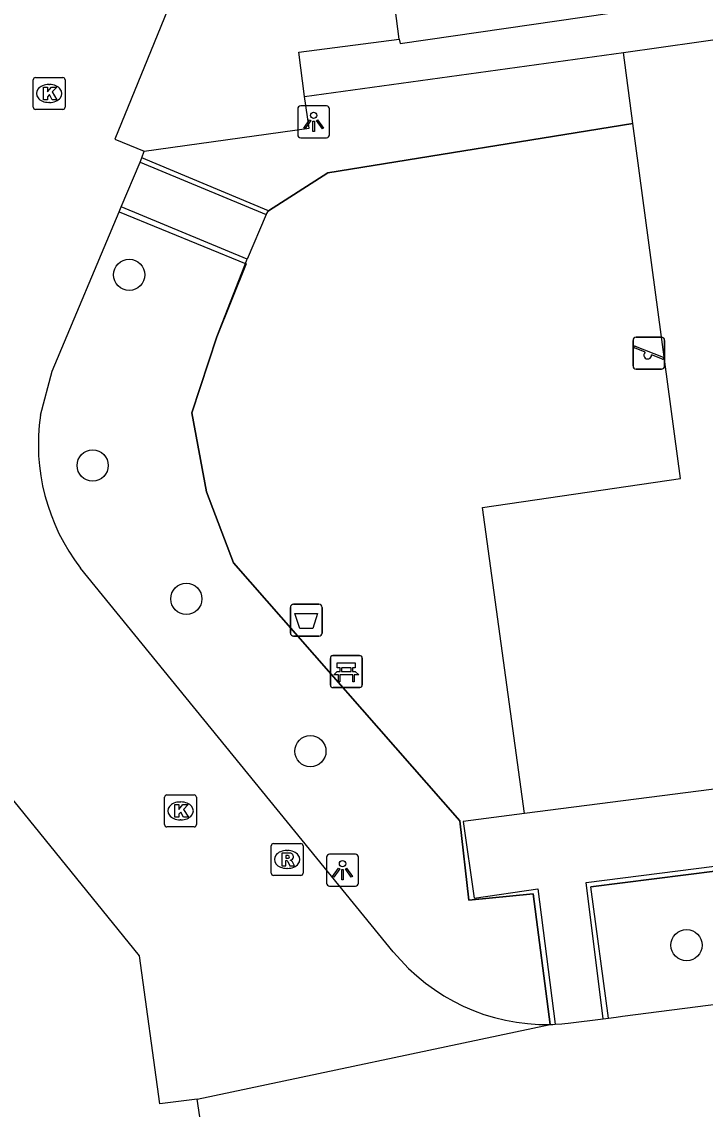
# Model space of a CAD drawing. Extents: x 161084 to 161928, y 385355 to 386522.
# Drawn here: x 161208.47 to 161229.88, y 385978.23 to 386012.33 of the extents above; entities that cross this region are included whole.
import ezdxf

# ---------------------------------------------------------------- set-up
doc = ezdxf.new("R2010")
doc.units = 0
for name, color, linetype in [('IMGEO_Afvalbak', 7, 'Continuous'), ('IMGEO_Bank', 7, 'Continuous'), ('IMGEO_Boom', 7, 'Continuous'), ('IMGEO_Groenvoorziening', 7, 'Continuous'), ('IMGEO_Haag', 7, 'Continuous'), ('IMGEO_Hek', 7, 'Continuous'), ('IMGEO_Kolk', 7, 'Continuous'), ('IMGEO_Lichtpunt', 7, 'Continuous'), ('IMGEO_Parkeervlak_open', 7, 'Continuous'), ('IMGEO_Rijbaan_lokaal_open', 7, 'Continuous'), ('IMGEO_Rioolput', 7, 'Continuous'), ('IMGEO_Speelvoorziening', 7, 'Continuous'), ('IMGEO_Voetpad_open', 7, 'Continuous')]:
    doc.layers.add(name, color=color, linetype=linetype)

msp = doc.modelspace()

# ---------------------------------------------------------------- linework, layer by layer
at = {"layer": 'IMGEO_Afvalbak'}
for p, q in [((161216.983, 385994.065), (161217.773, 385994.065)), ((161217.773, 385994.065), (161216.983, 385994.065)), ((161216.883, 385993.165), (161216.883, 385993.965)), ((161216.883, 385993.965), (161216.883, 385993.165)), ((161217.873, 385993.965), (161217.873, 385993.165)), ((161217.873, 385993.165), (161217.873, 385993.965)), ((161217.773, 385993.065), (161216.983, 385993.065)), ((161216.983, 385993.065), (161217.773, 385993.065))]:
    msp.add_line(p, q, dxfattribs=at)
msp.add_lwpolyline([(161217.026, 385993.779), (161217.73, 385993.779), (161217.581, 385993.309), (161217.175, 385993.309), (161217.026, 385993.779)], dxfattribs=at)
for centre, start, end in [((161216.983, 385993.965), 90, 180), ((161216.983, 385993.965), 90, 180), ((161217.773, 385993.965), 0, 90), ((161217.773, 385993.965), 360, 90), ((161216.983, 385993.165), 180, 270), ((161216.983, 385993.165), 180, 270), ((161217.773, 385993.165), 270, 0), ((161217.773, 385993.165), 270, 0)]:
    msp.add_arc(centre, 0.1, start, end, dxfattribs=at)
at = {"layer": 'IMGEO_Bank'}
for p, q in [((161218.135, 385991.53), (161218.135, 385992.371)), ((161218.135, 385992.371), (161218.135, 385991.53)), ((161218.21, 385992.455), (161219.051, 385992.455)), ((161219.051, 385992.455), (161218.21, 385992.455)), ((161219.135, 385992.38), (161219.135, 385991.539)), ((161219.135, 385991.539), (161219.135, 385992.38)), ((161218.444, 385991.961), (161218.444, 385992.067)), ((161218.488, 385992.067), (161218.488, 385991.961)), ((161218.776, 385992.073), (161218.494, 385992.073)), ((161218.782, 385991.961), (161218.782, 385992.067)), ((161218.826, 385992.067), (161218.826, 385991.961)), ((161218.832, 385991.853), (161218.439, 385991.853)), ((161218.494, 385991.955), (161218.776, 385991.955)), ((161219.06, 385991.455), (161218.219, 385991.455)), ((161218.219, 385991.455), (161219.06, 385991.455))]:
    msp.add_line(p, q, dxfattribs=at)
for points in [[(161218.438, 385992.073), (161218.352, 385992.073), (161218.352, 385992.234), (161218.915, 385992.234), (161218.915, 385992.073), (161218.832, 385992.073)], [(161218.382, 385991.853), (161218.24, 385991.853), (161218.352, 385991.955), (161218.438, 385991.955)], [(161218.432, 385991.846), (161218.432, 385991.639), (161218.389, 385991.639), (161218.389, 385991.846)], [(161218.832, 385991.955), (161218.915, 385991.955), (161219.027, 385991.853), (161218.888, 385991.853)], [(161218.882, 385991.846), (161218.882, 385991.639), (161218.838, 385991.639), (161218.838, 385991.846)]]:
    msp.add_lwpolyline(points, dxfattribs=at)
for centre, radius, start, end in [((161218.213, 385992.377), 0.0779, 92.4484, 184.2845), ((161218.213, 385992.377), 0.0779, 92.4484, 184.2845), ((161219.057, 385992.377), 0.0779, 2.4484, 94.2845), ((161219.057, 385992.377), 0.0779, 2.4484, 94.2845), ((161218.437, 385992.066), 0.00671, 2.8957, 87.1043), ((161218.494, 385992.066), 0.00671, 92.8957, 177.1043), ((161218.776, 385992.066), 0.00671, 2.8957, 87.1043), ((161218.833, 385992.066), 0.00671, 92.8957, 177.1043), ((161218.382, 385991.846), 0.00671, 2.8957, 87.1043), ((161218.439, 385991.846), 0.00671, 92.8957, 177.1043), ((161218.437, 385991.962), 0.00671, 272.8957, 357.1043), ((161218.494, 385991.962), 0.00671, 182.8957, 267.1043), ((161218.776, 385991.962), 0.00671, 272.8957, 357.1043), ((161218.833, 385991.962), 0.00671, 182.8957, 267.1043), ((161218.831, 385991.846), 0.00671, 2.8957, 87.1043), ((161218.888, 385991.846), 0.00671, 92.8957, 177.1043), ((161218.213, 385991.533), 0.0779, 182.4484, 274.2845), ((161218.213, 385991.533), 0.0779, 182.4484, 274.2845), ((161219.057, 385991.533), 0.0779, 272.4484, 4.2845), ((161219.057, 385991.533), 0.0779, 272.4484, 4.2845)]:
    msp.add_arc(centre, radius, start, end, dxfattribs=at)
at = {"layer": 'IMGEO_Boom'}
for centre in [(161211.834, 386004.396), (161210.687, 385998.418), (161213.623, 385994.236), (161217.509, 385989.458), (161229.296, 385983.375)]:
    msp.add_circle(centre, 0.489, dxfattribs=at)
at = {"layer": 'IMGEO_Groenvoorziening'}
for points in [[(161227.613, 386009.142), (161227.314, 386011.372)], [(161216.123, 386006.289), (161216.199, 386006.404), (161218.056, 386007.592), (161227.613, 386009.142)], [(161224.217, 385987.505), (161222.904, 385997.1), (161229.105, 385998.013), (161227.613, 386009.142)], [(161225.021, 385980.891), (161224.493, 385984.986), (161222.478, 385984.789), (161222.192, 385987.272), (161215.1, 385995.369), (161214.258, 385997.596), (161213.79, 386000.065), (161214.577, 386002.451), (161215.531, 386004.888)]]:
    msp.add_lwpolyline(points, dxfattribs=at)
at = {"layer": 'IMGEO_Haag'}
msp.add_lwpolyline([(161226.845, 385981.09), (161226.298, 385985.202), (161244.152, 385987.469), (161244.183, 385987.467), (161244.698, 385983.39)], dxfattribs=at)
at = {"layer": 'IMGEO_Hek'}
for points in [[(161227.613, 386009.142), (161218.056, 386007.592), (161216.199, 386006.404), (161212.225, 386008.064)], [(161211.519, 386006.37), (161215.5, 386004.744), (161214.577, 386002.451), (161213.79, 386000.065), (161214.258, 385997.596), (161215.1, 385995.369)], [(161215.1, 385995.369), (161222.192, 385987.272), (161222.478, 385984.789), (161224.493, 385984.986)], [(161244.152, 385987.469), (161226.298, 385985.202)], [(161226.845, 385981.09), (161226.298, 385985.202)], [(161224.493, 385984.986), (161225.021, 385980.891)]]:
    msp.add_lwpolyline(points, dxfattribs=at)
at = {"layer": 'IMGEO_Kolk'}
for p, q in [((161208.824, 386009.656), (161208.824, 386010.508)), ((161208.899, 386010.582), (161209.751, 386010.582)), ((161209.825, 386010.508), (161209.825, 386009.656)), ((161209.312, 386010.362), (161209.337, 386010.362)), ((161209.335, 386009.802), (161209.31, 386009.802)), ((161209.751, 386009.582), (161208.899, 386009.582)), ((161212.94, 385987.161), (161212.94, 385988.013)), ((161213.015, 385988.087), (161213.867, 385988.087)), ((161213.941, 385988.013), (161213.941, 385987.161)), ((161213.428, 385987.867), (161213.453, 385987.867)), ((161213.451, 385987.307), (161213.426, 385987.307)), ((161213.867, 385987.087), (161213.015, 385987.087))]:
    msp.add_line(p, q, dxfattribs=at)
for points in [[(161208.824, 386009.656), (161208.824, 386010.508)], [(161208.899, 386010.582), (161209.751, 386010.582)], [(161209.825, 386010.508), (161209.825, 386009.656)], [(161209.145, 386010.282), (161209.268, 386010.282), (161209.268, 386010.131), (161209.398, 386010.282), (161209.562, 386010.282), (161209.416, 386010.131), (161209.569, 386009.882), (161209.417, 386009.882), (161209.332, 386010.046), (161209.268, 386009.979), (161209.268, 386009.882), (161209.145, 386009.882), (161209.145, 386010.282)], [(161209.751, 386009.582), (161208.899, 386009.582)], [(161212.94, 385987.161), (161212.94, 385988.013)], [(161213.015, 385988.087), (161213.867, 385988.087)], [(161213.941, 385988.013), (161213.941, 385987.161)], [(161213.261, 385987.787), (161213.384, 385987.787), (161213.384, 385987.636), (161213.514, 385987.787), (161213.678, 385987.787), (161213.532, 385987.636), (161213.685, 385987.387), (161213.533, 385987.387), (161213.448, 385987.551), (161213.384, 385987.484), (161213.384, 385987.387), (161213.261, 385987.387), (161213.261, 385987.787)], [(161213.867, 385987.087), (161213.015, 385987.087)]]:
    msp.add_lwpolyline(points, dxfattribs=at)
for centre, start, end in [((161208.901, 386010.506), 91.552, 178.448), ((161208.901, 386010.506), 91.552, 178.448), ((161209.749, 386010.506), 1.552, 88.448), ((161209.749, 386010.506), 1.552, 88.448), ((161208.901, 386009.658), 181.552, 268.448), ((161208.901, 386009.658), 181.552, 268.448), ((161209.749, 386009.658), 271.552, 358.448), ((161209.749, 386009.658), 271.552, 358.448), ((161213.017, 385988.011), 91.552, 178.448), ((161213.017, 385988.011), 91.552, 178.448), ((161213.865, 385988.011), 1.552, 88.448), ((161213.865, 385988.011), 1.552, 88.448), ((161213.017, 385987.163), 181.552, 268.448), ((161213.017, 385987.163), 181.552, 268.448), ((161213.865, 385987.163), 271.552, 358.448), ((161213.865, 385987.163), 271.552, 358.448)]:
    msp.add_arc(centre, 0.0765, start, end, dxfattribs=at)
for centre, major_axis, ratio, start_param, end_param in [((161209.311, 386010.082), (-0.387, 0.002), 0.722429, 4.712389, 7.853982), ((161209.336, 386010.082), (-0.39, 0.002), 0.717154, 1.570796, 4.712389), ((161213.427, 385987.587), (-0.387, 0.002), 0.722429, 4.712389, 7.853982), ((161213.452, 385987.587), (-0.39, 0.002), 0.717154, 1.570796, 4.712389)]:
    msp.add_ellipse(centre, major_axis=major_axis, ratio=ratio, start_param=start_param, end_param=end_param, dxfattribs=at)
at = {"layer": 'IMGEO_Lichtpunt'}
for p, q in [((161217.112, 386009.597), (161217.112, 386008.79)), ((161217.112, 386009.597), (161217.112, 386008.79)), ((161218.014, 386009.692), (161217.206, 386009.692)), ((161218.014, 386009.692), (161217.206, 386009.692)), ((161218.108, 386008.79), (161218.108, 386009.597)), ((161218.108, 386008.79), (161218.108, 386009.597)), ((161217.206, 386008.696), (161218.014, 386008.696)), ((161217.206, 386008.696), (161218.014, 386008.696)), ((161218.92, 385986.228), (161218.112, 385986.228)), ((161218.92, 385986.228), (161218.112, 385986.228)), ((161218.018, 385986.133), (161218.018, 385985.326)), ((161218.018, 385986.133), (161218.018, 385985.326)), ((161219.014, 385985.326), (161219.014, 385986.133)), ((161219.014, 385985.326), (161219.014, 385986.133)), ((161218.112, 385985.232), (161218.92, 385985.232)), ((161218.112, 385985.232), (161218.92, 385985.232))]:
    msp.add_line(p, q, dxfattribs=at)
for points in [[(161217.486, 386009.261), (161217.525, 386009.233), (161217.337, 386008.971), (161217.299, 386008.998), (161217.486, 386009.261)], [(161217.588, 386009.213), (161217.635, 386009.213), (161217.635, 386008.891), (161217.588, 386008.891), (161217.588, 386009.213)], [(161217.698, 386009.233), (161217.736, 386009.26), (161217.923, 386008.998), (161217.884, 386008.97), (161217.698, 386009.233)], [(161218.392, 385985.797), (161218.431, 385985.769), (161218.243, 385985.507), (161218.205, 385985.534), (161218.392, 385985.797)], [(161218.494, 385985.749), (161218.541, 385985.749), (161218.541, 385985.427), (161218.494, 385985.427), (161218.494, 385985.749)], [(161218.604, 385985.769), (161218.642, 385985.796), (161218.829, 385985.534), (161218.79, 385985.506), (161218.604, 385985.769)]]:
    msp.add_lwpolyline(points, dxfattribs=at)
for centre in [(161217.611, 386009.395), (161218.517, 385985.931)]:
    msp.add_circle(centre, 0.0994, dxfattribs=at)
for centre, start, end in [((161217.206, 386009.597), 90, 180), ((161217.206, 386009.597), 90, 180), ((161218.014, 386009.597), 0, 90), ((161218.014, 386009.597), 0, 90), ((161217.206, 386008.79), 180, 270), ((161217.206, 386008.79), 180, 270), ((161218.014, 386008.79), 270, 0), ((161218.014, 386008.79), 270, 360), ((161218.112, 385986.133), 90, 180), ((161218.112, 385986.133), 90, 180), ((161218.92, 385986.133), 0, 90), ((161218.92, 385986.133), 0, 90), ((161218.112, 385985.326), 180, 270), ((161218.112, 385985.326), 180, 270), ((161218.92, 385985.326), 270, 0), ((161218.92, 385985.326), 270, 360)]:
    msp.add_arc(centre, 0.0946, start, end, dxfattribs=at)
at = {"layer": 'IMGEO_Parkeervlak_open'}
for points in [[(161220.291, 386011.785), (161219.851, 386015.193)], [(161212.298, 386008.276), (161217.467, 386008.992), (161217.326, 386009.985)]]:
    msp.add_lwpolyline(points, dxfattribs=at)
at = {"layer": 'IMGEO_Rijbaan_lokaal_open'}
for points in [[(161215.81, 386016.641), (161214.567, 386016.471), (161211.38, 386008.647), (161212.298, 386008.276)], [(161212.177, 386007.929), (161212.225, 386008.064), (161212.298, 386008.276)], [(161211.585, 386006.527), (161212.177, 386007.929)], [(161209.054, 386000), (161209.416, 386001.375), (161211.519, 386006.37), (161211.585, 386006.527)], [(161213.964, 385978.546), (161212.793, 385978.401), (161212.152, 385983.039), (161201.664, 385995.995), (161201.828, 385997.092)], [(161220.107, 385983.173), (161210.308, 385995.203)], [(161226.845, 385981.09), (161227.088, 385981.121), (161227.287, 385981.147), (161244.698, 385983.39)], [(161225.179, 385980.896), (161225.382, 385980.908), (161225.482, 385980.917), (161225.582, 385980.927), (161226.681, 385981.069)], [(161226.681, 385981.069), (161226.845, 385981.09)], [(161213.964, 385978.546), (161225.021, 385980.891)], [(161225.021, 385980.891), (161225.1, 385980.893), (161225.179, 385980.896)], [(161213.603, 385972.368), (161213.336, 385974.649), (161214.527, 385974.809), (161213.964, 385978.546)]]:
    msp.add_lwpolyline(points, dxfattribs=at)
for centre, radius, start, end in [((161215.32, 385999.076), 6.334, 171.607, 217.6931), ((161224.905, 385987.073), 6.183, 219.1064, 271.0745)]:
    msp.add_arc(centre, radius, start, end, dxfattribs=at)
at = {"layer": 'IMGEO_Rioolput'}
for p, q in [((161216.355, 385986.566), (161217.207, 385986.566)), ((161216.28, 385985.64), (161216.28, 385986.492)), ((161216.768, 385986.346), (161216.793, 385986.346)), ((161217.281, 385986.492), (161217.281, 385985.64)), ((161217.207, 385985.566), (161216.355, 385985.566)), ((161216.791, 385985.786), (161216.766, 385985.786))]:
    msp.add_line(p, q, dxfattribs=at)
for points in [[(161216.355, 385986.566), (161217.207, 385986.566)], [(161216.28, 385985.64), (161216.28, 385986.492)], [(161216.869, 385986.264), (161216.617, 385986.266), (161216.617, 385985.866)], [(161216.795, 385986.185), (161216.741, 385986.185), (161216.741, 385986.104)], [(161217.281, 385986.492), (161217.281, 385985.64)], [(161216.617, 385985.866), (161216.741, 385985.866), (161216.741, 385986.028), (161216.752, 385986.028)], [(161216.741, 385986.104), (161216.793, 385986.104)], [(161216.799, 385985.999), (161216.87, 385985.866), (161217.01, 385985.866), (161216.945, 385985.992)], [(161217.207, 385985.566), (161216.355, 385985.566)]]:
    msp.add_lwpolyline(points, dxfattribs=at)
for centre, radius, start, end in [((161216.357, 385986.49), 0.0765, 91.552, 178.448), ((161216.357, 385986.49), 0.0765, 91.552, 178.448), ((161217.205, 385986.49), 0.0765, 1.552, 88.448), ((161217.205, 385986.49), 0.0765, 1.552, 88.448), ((161216.801, 385986.089), 0.0964, 77.0061, 93.1865), ((161216.815, 385986.146), 0.0378, 276.6634, 79.6772), ((161216.868, 385986.154), 0.109, 350.3612, 89.416), ((161216.751, 385985.975), 0.0533, 26.0293, 88.6989), ((161216.777, 385986.293), 0.19, 274.7715, 282.9687), ((161216.866, 385986.154), 0.112, 277.5842, 350.9817), ((161216.85, 385985.939), 0.108, 29.5134, 73.7905), ((161216.357, 385985.642), 0.0765, 181.552, 268.448), ((161216.357, 385985.642), 0.0765, 181.552, 268.448), ((161217.205, 385985.642), 0.0765, 271.552, 358.448), ((161217.205, 385985.642), 0.0765, 271.552, 358.448)]:
    msp.add_arc(centre, radius, start, end, dxfattribs=at)
for centre, major_axis, ratio, start_param, end_param in [((161216.767, 385986.066), (-0.387, 0.002), 0.722429, 4.712389, 7.853982), ((161216.792, 385986.066), (-0.39, 0.002), 0.717154, 1.570796, 4.712389)]:
    msp.add_ellipse(centre, major_axis=major_axis, ratio=ratio, start_param=start_param, end_param=end_param, dxfattribs=at)
at = {"layer": 'IMGEO_Speelvoorziening'}
for p, q in [((161227.617, 386001.539), (161227.617, 386002.339)), ((161227.617, 386002.339), (161227.617, 386001.539)), ((161227.717, 386002.439), (161228.507, 386002.439)), ((161228.507, 386002.439), (161227.717, 386002.439)), ((161228.607, 386002.339), (161228.607, 386001.539)), ((161228.607, 386001.539), (161228.607, 386002.339)), ((161228, 386001.967), (161227.661, 386002.104)), ((161227.686, 386002.164), (161228.562, 386001.811)), ((161228.538, 386001.751), (161228.198, 386001.888)), ((161228.507, 386001.439), (161227.717, 386001.439)), ((161227.717, 386001.439), (161228.507, 386001.439))]:
    msp.add_line(p, q, dxfattribs=at)
for centre, radius, start, end in [((161227.717, 386002.339), 0.1, 90, 180), ((161227.717, 386002.339), 0.1, 90, 180), ((161228.507, 386002.339), 0.1, 0, 90), ((161228.507, 386002.339), 0.1, 360, 90), ((161227.674, 386002.134), 0.0327, 68.078, 248.078), ((161228.079, 386001.877), 0.12, 130.9928, 5.1632), ((161227.717, 386001.539), 0.1, 180, 270), ((161227.717, 386001.539), 0.1, 180, 270), ((161228.507, 386001.539), 0.1, 270, 0), ((161228.507, 386001.539), 0.1, 270, 0), ((161228.55, 386001.781), 0.0327, 248.078, 68.078)]:
    msp.add_arc(centre, radius, start, end, dxfattribs=at)
at = {"layer": 'IMGEO_Voetpad_open'}
for points in [[(161220.291, 386011.785), (161220.321, 386011.653), (161235.912, 386013.916), (161236.037, 386011.685), (161241.032, 386012.318), (161240.25, 386017.971)], [(161227.314, 386011.372), (161233.217, 386012.205), (161235.213, 385997.221), (161237.955, 385997.637), (161239.003, 385989.6), (161239.03, 385989.412), (161224.217, 385987.505)], [(161217.326, 386009.985), (161217.147, 386011.374), (161220.291, 386011.785)], [(161217.326, 386009.985), (161227.314, 386011.372)], [(161212.177, 386007.929), (161216.123, 386006.289)], [(161215.531, 386004.888), (161211.585, 386006.527)], [(161216.123, 386006.289), (161215.531, 386004.888)], [(161226.681, 385981.069), (161226.151, 385985.344), (161244.041, 385987.618), (161244.478, 385987.687), (161245.002, 385983.429)], [(161224.217, 385987.505), (161222.297, 385987.258), (161222.639, 385984.856), (161224.632, 385985.142), (161225.179, 385980.896)]]:
    msp.add_lwpolyline(points, dxfattribs=at)

doc.saveas('drawing.dxf')
